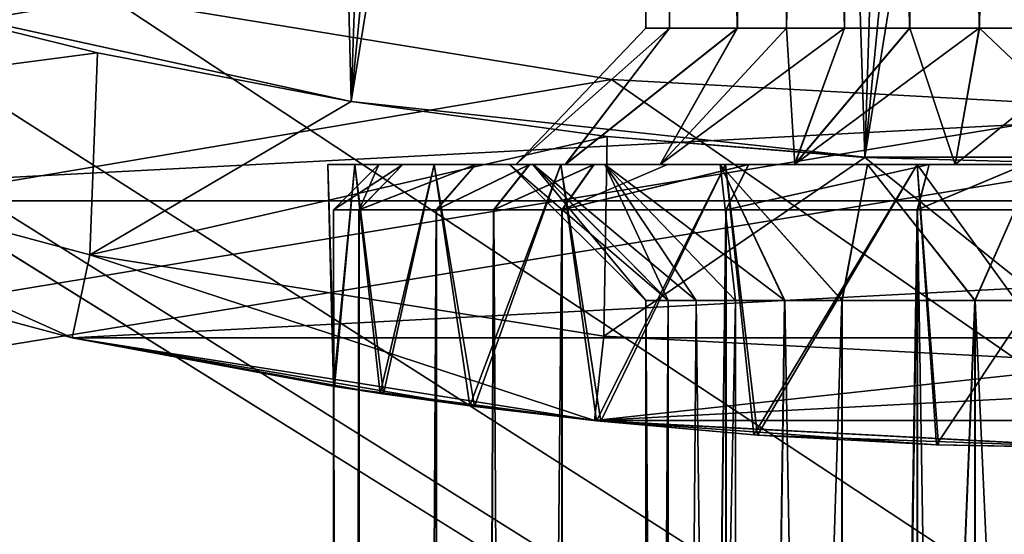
# Model space of a CAD drawing. Header units: millimetres. Extents: x -108 to 102, y -42 to 80.
# Tile 495 of 539: x 49.64 to 53.98, y 11.87 to 14.14. Entities that reach past the tile are written whole.
import ezdxf

# ---------------------------------------------------------------- set-up
doc = ezdxf.new("R2010")
doc.units = ezdxf.units.MM
doc.header["$LTSCALE"] = 81.481481
for name, color, linetype in [('1', 7, 'CONTINUOUS'), ('16', 7, 'CONTINUOUS'), ('17', 7, 'CONTINUOUS'), ('19', 7, 'CONTINUOUS'), ('2', 7, 'CONTINUOUS'), ('26', 7, 'CONTINUOUS'), ('2761', 7, 'CONTINUOUS'), ('2764', 7, 'CONTINUOUS'), ('2765', 7, 'CONTINUOUS'), ('2766', 7, 'CONTINUOUS'), ('2768', 7, 'CONTINUOUS'), ('2769', 7, 'CONTINUOUS'), ('2770', 7, 'CONTINUOUS'), ('2771', 7, 'CONTINUOUS'), ('2772', 7, 'CONTINUOUS'), ('2783', 7, 'CONTINUOUS'), ('2784', 7, 'CONTINUOUS'), ('2791', 7, 'CONTINUOUS'), ('47', 7, 'CONTINUOUS'), ('5', 7, 'CONTINUOUS'), ('6', 7, 'CONTINUOUS'), ('7', 7, 'CONTINUOUS')]:
    doc.layers.add(name, color=color, linetype=linetype)

msp = doc.modelspace()

# ---------------------------------------------------------------- linework, layer by layer
at = {"layer": '1', "color": 7, "linetype": 'CONTINUOUS', "true_color": 0x96918c}
for points in [[(48.8825, 14.2653, 109.05), (51.103, 13.7767, 109.05), (48.8819, 14.2654, 108.0562), (48.8825, 14.2653, 109.05)], [(48.8819, 14.2654, 108.0562), (51.103, 13.7767, 109.05), (49.9856, 13.991, 108.0561), (48.8819, 14.2654, 108.0562)], [(49.9856, 13.991, 108.0561), (51.103, 13.7767, 109.05), (51.1026, 13.7766, 108.0561), (49.9856, 13.991, 108.0561)], [(51.103, 13.7767, 109.05), (53.3632, 13.5309, 109.05), (51.1026, 13.7766, 108.0561), (51.103, 13.7767, 109.05)], [(51.1026, 13.7766, 108.0561), (53.3632, 13.5309, 109.05), (52.2295, 13.6231, 108.056), (51.1026, 13.7766, 108.0561)], [(52.2295, 13.6231, 108.056), (53.3632, 13.5309, 109.05), (53.3631, 13.5308, 108.0559), (52.2295, 13.6231, 108.056)], [(53.3632, 13.5309, 109.05), (55.6368, 13.5309, 109.05), (53.3631, 13.5308, 108.0559), (53.3632, 13.5309, 109.05)], [(53.3631, 13.5308, 108.0559), (55.6368, 13.5309, 109.05), (54.5, 13.5, 108.0558), (53.3631, 13.5308, 108.0559)]]:
    msp.add_3dface(points, dxfattribs=at)
at = {"layer": '16', "color": 7, "linetype": 'CONTINUOUS', "true_color": 0x96918c}
for points in [[(52.8027, 14.1, 111.8133), (52.8666, 30.0397, 111.7302), (52.5827, 29.8187, 112.1932), (52.8027, 14.1, 111.8133)], [(52.8666, 30.0397, 114.3698), (52.8024, 14.1, 114.2862), (52.5841, 29.8196, 113.9099), (52.8666, 30.0397, 114.3698)], [(52.8024, 14.1, 114.2862), (52.8666, 30.0397, 114.3698), (53.0191, 14.1, 114.5389), (52.8024, 14.1, 114.2862)], [(53.0195, 14.1, 111.5607), (52.8666, 30.0397, 111.7302), (52.8027, 14.1, 111.8133), (53.0195, 14.1, 111.5607)], [(53.321, 29.8986, 111.3124), (52.8666, 30.0397, 111.7302), (53.2748, 14.1, 111.3445), (53.321, 29.8986, 111.3124)], [(53.2748, 14.1, 111.3445), (52.8666, 30.0397, 111.7302), (53.0195, 14.1, 111.5607), (53.2748, 14.1, 111.3445)], [(52.8666, 30.0397, 114.3698), (53.3212, 29.8986, 114.7876), (53.0191, 14.1, 114.5389), (52.8666, 30.0397, 114.3698)], [(53.0191, 14.1, 114.5389), (53.3212, 29.8986, 114.7876), (53.2743, 14.1, 114.7552), (53.0191, 14.1, 114.5389)], [(53.2743, 14.1, 114.7552), (53.3212, 29.8986, 114.7876), (53.5607, 14.1, 114.9282), (53.2743, 14.1, 114.7552)], [(53.5612, 14.1, 111.1715), (53.321, 29.8986, 111.3124), (53.2748, 14.1, 111.3445), (53.5612, 14.1, 111.1715)], [(53.8937, 29.7889, 111.04), (53.321, 29.8986, 111.3124), (53.8679, 14.0999, 111.0474), (53.8937, 29.7889, 111.04)], [(53.8679, 14.0999, 111.0474), (53.321, 29.8986, 111.3124), (53.5612, 14.1, 111.1715), (53.8679, 14.0999, 111.0474)], [(53.3212, 29.8986, 114.7876), (53.8951, 29.7887, 115.0604), (53.5607, 14.1, 114.9282), (53.3212, 29.8986, 114.7876)], [(52.4202, 29.7242, 112.7595), (52.5036, 14.1, 112.3985), (52.5827, 29.8187, 112.1932), (52.4202, 29.7242, 112.7595)], [(52.5841, 29.8196, 113.9099), (52.5034, 14.1, 113.701), (52.421, 29.7246, 113.3462), (52.5841, 29.8196, 113.9099)], [(52.8024, 14.1, 114.2862), (52.5034, 14.1, 113.701), (52.5841, 29.8196, 113.9099), (52.8024, 14.1, 114.2862)], [(52.5036, 14.1, 112.3985), (52.8027, 14.1, 111.8133), (52.5827, 29.8187, 112.1932), (52.5036, 14.1, 112.3985)], [(53.5607, 14.1, 114.9282), (53.8951, 29.7887, 115.0604), (53.8674, 14.0999, 115.0525), (53.5607, 14.1, 114.9282)], [(53.8951, 29.7887, 115.0604), (54.5, 29.75, 115.15), (53.8674, 14.0999, 115.0525), (53.8951, 29.7887, 115.0604)], [(54.5, 14.1, 110.95), (53.8937, 29.7889, 111.04), (53.8679, 14.0999, 111.0474), (54.5, 14.1, 110.95)], [(54.5, 29.75, 110.95), (53.8937, 29.7889, 111.04), (54.5, 14.1, 110.95), (54.5, 29.75, 110.95)], [(54.5, 29.75, 115.15), (54.5, 14.1, 115.15), (53.8674, 14.0999, 115.0525), (54.5, 29.75, 115.15)], [(52.5034, 14.1, 113.701), (52.4, 14.1, 113.0497), (52.421, 29.7246, 113.3462), (52.5034, 14.1, 113.701)], [(52.421, 29.7246, 113.3462), (52.4, 14.1, 113.0497), (52.4202, 29.7242, 112.7595), (52.421, 29.7246, 113.3462)], [(52.4, 14.1, 113.0497), (52.5036, 14.1, 112.3985), (52.4202, 29.7242, 112.7595), (52.4, 14.1, 113.0497)]]:
    msp.add_3dface(points, dxfattribs=at)
at = {"layer": '17', "color": 7, "linetype": 'CONTINUOUS', "true_color": 0x96918c}
for points in [[(51, 13.5, 113.05), (51.1192, 13.5, 112.1447), (51.1192, 13.5, 113.9553), (51, 13.5, 113.05)], [(51.1192, 13.5, 112.1447), (51.4688, 13.5, 111.3005), (51.1192, 13.5, 113.9553), (51.1192, 13.5, 112.1447)], [(51.1192, 13.5, 113.9553), (51.4688, 13.5, 111.3005), (51.4688, 13.5, 114.7995), (51.1192, 13.5, 113.9553)], [(51.4688, 13.5, 111.3005), (52.0253, 13.5, 110.5753), (51.4688, 13.5, 114.7995), (51.4688, 13.5, 111.3005)], [(51.4688, 13.5, 114.7995), (52.0253, 13.5, 110.5753), (51.8281, 13.5, 112.6629), (51.4688, 13.5, 114.7995)], [(52.0253, 13.5, 115.5247), (51.4688, 13.5, 114.7995), (51.828, 13.5, 113.4365), (52.0253, 13.5, 115.5247)], [(51.828, 13.5, 113.4365), (51.4688, 13.5, 114.7995), (51.8281, 13.5, 112.6629), (51.828, 13.5, 113.4365)], [(52.0453, 13.5, 114.1744), (52.0253, 13.5, 115.5247), (51.828, 13.5, 113.4365), (52.0453, 13.5, 114.1744)], [(51.8281, 13.5, 112.6629), (52.0253, 13.5, 110.5753), (52.0455, 13.5, 111.9251), (51.8281, 13.5, 112.6629)], [(52.0253, 13.5, 110.5753), (52.7505, 13.5, 110.0188), (52.0455, 13.5, 111.9251), (52.0253, 13.5, 110.5753)], [(52.7505, 13.5, 116.0812), (52.0253, 13.5, 115.5247), (52.4627, 13.5, 114.8216), (52.7505, 13.5, 116.0812)], [(52.4627, 13.5, 114.8216), (52.0253, 13.5, 115.5247), (52.0453, 13.5, 114.1744), (52.4627, 13.5, 114.8216)], [(52.0455, 13.5, 111.9251), (52.7505, 13.5, 110.0188), (52.4631, 13.5, 111.2779), (52.0455, 13.5, 111.9251)], [(53.0546, 13.5, 115.3301), (52.7505, 13.5, 116.0812), (52.4627, 13.5, 114.8216), (53.0546, 13.5, 115.3301)], [(52.4631, 13.5, 111.2779), (52.7505, 13.5, 110.0188), (53.0552, 13.5, 110.7695), (52.4631, 13.5, 111.2779)], [(52.7505, 13.5, 110.0188), (53.5947, 13.5, 109.6692), (53.0552, 13.5, 110.7695), (52.7505, 13.5, 110.0188)], [(53.5947, 13.5, 116.4308), (52.7505, 13.5, 116.0812), (53.0546, 13.5, 115.3301), (53.5947, 13.5, 116.4308)], [(53.7613, 13.5, 115.6465), (53.5947, 13.5, 116.4308), (53.0546, 13.5, 115.3301), (53.7613, 13.5, 115.6465)], [(53.0552, 13.5, 110.7695), (53.5947, 13.5, 109.6692), (53.7618, 13.5, 110.4534), (53.0552, 13.5, 110.7695)], [(54.5, 13.5, 116.55), (53.5947, 13.5, 116.4308), (54.5, 13.5, 115.75), (54.5, 13.5, 116.55)], [(53.5947, 13.5, 109.6692), (54.5, 13.5, 109.55), (53.7618, 13.5, 110.4534), (53.5947, 13.5, 109.6692)], [(54.5, 13.5, 115.75), (53.5947, 13.5, 116.4308), (53.7613, 13.5, 115.6465), (54.5, 13.5, 115.75)], [(53.7618, 13.5, 110.4534), (54.5, 13.5, 109.55), (54.5, 13.5, 110.35), (53.7618, 13.5, 110.4534)]]:
    msp.add_3dface(points, dxfattribs=at)
at = {"layer": '19', "color": 7, "linetype": 'CONTINUOUS', "true_color": 0x96918c}
for points in [[(51.0247, 12.5231, 113.4633), (51.0299, 12.5223, 112.5963), (51, 13.5, 113.05), (51.0247, 12.5231, 113.4633)], [(51.0247, 12.5231, 113.4633), (51, 13.5, 113.05), (51.1192, 13.5, 113.9553), (51.0247, 12.5231, 113.4633)], [(51.0299, 12.5223, 112.5963), (51.1192, 13.5, 112.1447), (51, 13.5, 113.05), (51.0299, 12.5223, 112.5963)], [(51.2304, 12.4915, 114.2984), (51.0247, 12.5231, 113.4633), (51.1192, 13.5, 113.9553), (51.2304, 12.4915, 114.2984)], [(51.0299, 12.5223, 112.5963), (51.2451, 12.4894, 111.7638), (51.1192, 13.5, 112.1447), (51.0299, 12.5223, 112.5963)], [(51.2304, 12.4915, 114.2984), (51.1192, 13.5, 113.9553), (51.4688, 13.5, 114.7995), (51.2304, 12.4915, 114.2984)], [(51.2451, 12.4894, 111.7638), (51.4688, 13.5, 111.3005), (51.1192, 13.5, 112.1447), (51.2451, 12.4894, 111.7638)], [(51.6256, 12.4364, 115.047), (51.2304, 12.4915, 114.2984), (51.4688, 13.5, 114.7995), (51.6256, 12.4364, 115.047)], [(51.2451, 12.4894, 111.7638), (51.6456, 12.4338, 111.0244), (51.4688, 13.5, 111.3005), (51.2451, 12.4894, 111.7638)], [(51.6256, 12.4364, 115.047), (51.4688, 13.5, 114.7995), (52.0253, 13.5, 115.5247), (51.6256, 12.4364, 115.047)], [(51.6456, 12.4338, 111.0244), (52.0253, 13.5, 110.5753), (51.4688, 13.5, 111.3005), (51.6456, 12.4338, 111.0244)], [(52.1826, 12.371, 115.673), (51.6256, 12.4364, 115.047), (52.0253, 13.5, 115.5247), (52.1826, 12.371, 115.673)], [(51.6456, 12.4338, 111.0244), (52.2019, 12.369, 110.4102), (52.0253, 13.5, 110.5753), (51.6456, 12.4338, 111.0244)], [(52.1826, 12.371, 115.673), (52.0253, 13.5, 115.5247), (52.7505, 13.5, 116.0812), (52.1826, 12.371, 115.673)], [(52.2019, 12.369, 110.4102), (52.7505, 13.5, 110.0188), (52.0253, 13.5, 110.5753), (52.2019, 12.369, 110.4102)], [(52.8751, 12.3094, 116.1499), (52.1826, 12.371, 115.673), (52.7505, 13.5, 116.0812), (52.8751, 12.3094, 116.1499)], [(52.2019, 12.369, 110.4102), (52.8906, 12.3083, 109.942), (52.7505, 13.5, 110.0188), (52.2019, 12.369, 110.4102)], [(52.8751, 12.3094, 116.1499), (52.7505, 13.5, 116.0812), (53.5947, 13.5, 116.4308), (52.8751, 12.3094, 116.1499)], [(52.8906, 12.3083, 109.942), (53.5947, 13.5, 109.6692), (52.7505, 13.5, 110.0188), (52.8906, 12.3083, 109.942)], [(53.6793, 12.2651, 116.4517), (52.8751, 12.3094, 116.1499), (53.5947, 13.5, 116.4308), (53.6793, 12.2651, 116.4517)], [(52.8906, 12.3083, 109.942), (53.6879, 12.2648, 109.6462), (53.5947, 13.5, 109.6692), (52.8906, 12.3083, 109.942)], [(54.5, 13.5, 116.55), (53.6793, 12.2651, 116.4517), (53.5947, 13.5, 116.4308), (54.5, 13.5, 116.55)], [(53.6879, 12.2648, 109.6462), (54.5, 12.25, 109.55), (53.5947, 13.5, 109.6692), (53.6879, 12.2648, 109.6462)], [(54.5, 12.25, 109.55), (54.5, 13.5, 109.55), (53.5947, 13.5, 109.6692), (54.5, 12.25, 109.55)], [(54.5, 12.25, 116.55), (53.6793, 12.2651, 116.4517), (54.5, 13.5, 116.55), (54.5, 12.25, 116.55)]]:
    msp.add_3dface(points, dxfattribs=at)
at = {"layer": '2', "color": 7, "linetype": 'CONTINUOUS', "true_color": 0x96918c}
for points in [[(51.103, 13.7767, 109.05), (48.8825, 14.2653, 109.05), (50.8029, 26.021, 109.05), (51.103, 13.7767, 109.05)], [(51.5112, 25.7463, 109.05), (51.103, 13.7767, 109.05), (50.8029, 26.021, 109.05), (51.5112, 25.7463, 109.05)], [(52.2411, 25.5301, 109.05), (51.103, 13.7767, 109.05), (51.5112, 25.7463, 109.05), (52.2411, 25.5301, 109.05)], [(52.9851, 25.375, 109.05), (51.103, 13.7767, 109.05), (52.2411, 25.5301, 109.05), (52.9851, 25.375, 109.05)], [(53.3632, 13.5309, 109.05), (51.103, 13.7767, 109.05), (52.9851, 25.375, 109.05), (53.3632, 13.5309, 109.05)], [(53.7402, 25.2813, 109.05), (53.3632, 13.5309, 109.05), (52.9851, 25.375, 109.05), (53.7402, 25.2813, 109.05)], [(55.6368, 13.5309, 109.05), (53.3632, 13.5309, 109.05), (55.2598, 25.2813, 109.05), (55.6368, 13.5309, 109.05)], [(55.2598, 25.2813, 109.05), (53.3632, 13.5309, 109.05), (54.5, 25.2501, 109.05), (55.2598, 25.2813, 109.05)], [(54.5, 25.2501, 109.05), (53.3632, 13.5309, 109.05), (53.7402, 25.2813, 109.05), (54.5, 25.2501, 109.05)]]:
    msp.add_3dface(points, dxfattribs=at)
at = {"layer": '26', "color": 7, "linetype": 'CONTINUOUS', "true_color": 0x96918c}
for points in [[(52.4, 14.1, 113.0497), (52.5034, 14.1, 113.701), (51.828, 13.5, 113.4365), (52.4, 14.1, 113.0497)], [(52.4, 14.1, 113.0497), (51.828, 13.5, 113.4365), (51.8281, 13.5, 112.6629), (52.4, 14.1, 113.0497)], [(52.5034, 14.1, 113.701), (52.0453, 13.5, 114.1744), (51.828, 13.5, 113.4365), (52.5034, 14.1, 113.701)], [(52.5036, 14.1, 112.3985), (52.4, 14.1, 113.0497), (51.8281, 13.5, 112.6629), (52.5036, 14.1, 112.3985)], [(52.5036, 14.1, 112.3985), (51.8281, 13.5, 112.6629), (52.0455, 13.5, 111.9251), (52.5036, 14.1, 112.3985)], [(52.5034, 14.1, 113.701), (52.8024, 14.1, 114.2862), (52.0453, 13.5, 114.1744), (52.5034, 14.1, 113.701)], [(52.8024, 14.1, 114.2862), (52.4627, 13.5, 114.8216), (52.0453, 13.5, 114.1744), (52.8024, 14.1, 114.2862)], [(52.8027, 14.1, 111.8133), (52.5036, 14.1, 112.3985), (52.0455, 13.5, 111.9251), (52.8027, 14.1, 111.8133)], [(52.8027, 14.1, 111.8133), (52.0455, 13.5, 111.9251), (52.4631, 13.5, 111.2779), (52.8027, 14.1, 111.8133)], [(52.8024, 14.1, 114.2862), (53.0191, 14.1, 114.5389), (52.4627, 13.5, 114.8216), (52.8024, 14.1, 114.2862)], [(53.0191, 14.1, 114.5389), (53.2743, 14.1, 114.7552), (52.4627, 13.5, 114.8216), (53.0191, 14.1, 114.5389)], [(53.2743, 14.1, 114.7552), (53.0546, 13.5, 115.3301), (52.4627, 13.5, 114.8216), (53.2743, 14.1, 114.7552)], [(53.0195, 14.1, 111.5607), (52.8027, 14.1, 111.8133), (52.4631, 13.5, 111.2779), (53.0195, 14.1, 111.5607)], [(53.0195, 14.1, 111.5607), (52.4631, 13.5, 111.2779), (53.0552, 13.5, 110.7695), (53.0195, 14.1, 111.5607)], [(53.2748, 14.1, 111.3445), (53.0195, 14.1, 111.5607), (53.0552, 13.5, 110.7695), (53.2748, 14.1, 111.3445)], [(53.2743, 14.1, 114.7552), (53.5607, 14.1, 114.9282), (53.0546, 13.5, 115.3301), (53.2743, 14.1, 114.7552)], [(53.5607, 14.1, 114.9282), (53.8674, 14.0999, 115.0525), (53.0546, 13.5, 115.3301), (53.5607, 14.1, 114.9282)], [(53.8674, 14.0999, 115.0525), (53.7613, 13.5, 115.6465), (53.0546, 13.5, 115.3301), (53.8674, 14.0999, 115.0525)], [(53.5612, 14.1, 111.1715), (53.2748, 14.1, 111.3445), (53.0552, 13.5, 110.7695), (53.5612, 14.1, 111.1715)], [(53.5612, 14.1, 111.1715), (53.0552, 13.5, 110.7695), (53.7618, 13.5, 110.4534), (53.5612, 14.1, 111.1715)], [(53.8679, 14.0999, 111.0474), (53.5612, 14.1, 111.1715), (53.7618, 13.5, 110.4534), (53.8679, 14.0999, 111.0474)], [(53.8674, 14.0999, 115.0525), (54.5, 14.1, 115.15), (53.7613, 13.5, 115.6465), (53.8674, 14.0999, 115.0525)], [(54.5, 14.1, 115.15), (54.5, 13.5, 115.75), (53.7613, 13.5, 115.6465), (54.5, 14.1, 115.15)], [(53.8679, 14.0999, 111.0474), (53.7618, 13.5, 110.4534), (54.5, 13.5, 110.35), (53.8679, 14.0999, 111.0474)], [(54.5, 14.1, 110.95), (53.8679, 14.0999, 111.0474), (54.5, 13.5, 110.35), (54.5, 14.1, 110.95)]]:
    msp.add_3dface(points, dxfattribs=at)
at = {"layer": '2761', "linetype": 'CONTINUOUS'}
for points in [[(52.4, -1.5, 113.05), (52.4, 12.9, 113.05), (52.4973, 12.9, 113.682), (52.4, -1.5, 113.05)], [(52.5028, -1.5, 113.6989), (52.4, -1.5, 113.05), (52.4973, 12.9, 113.682), (52.5028, -1.5, 113.6989)], [(52.6214, 12.9, 113.9885), (52.5028, -1.5, 113.6989), (52.4973, 12.9, 113.682), (52.6214, 12.9, 113.9885)], [(52.8011, -1.5, 114.2843), (52.5028, -1.5, 113.6989), (52.7942, 12.9, 114.2749), (52.8011, -1.5, 114.2843)], [(52.7942, 12.9, 114.2749), (52.5028, -1.5, 113.6989), (52.6214, 12.9, 113.9885), (52.7942, 12.9, 114.2749)], [(53.0106, 12.9, 114.5304), (52.8011, -1.5, 114.2843), (52.7942, 12.9, 114.2749), (53.0106, 12.9, 114.5304)], [(53.2657, -1.5, 114.7489), (52.8011, -1.5, 114.2843), (53.263, 12.9, 114.747), (53.2657, -1.5, 114.7489)], [(53.263, 12.9, 114.747), (52.8011, -1.5, 114.2843), (53.0106, 12.9, 114.5304), (53.263, 12.9, 114.747)], [(53.8484, 12.9, 115.0464), (53.2657, -1.5, 114.7489), (53.263, 12.9, 114.747), (53.8484, 12.9, 115.0464)], [(53.8511, -1.5, 115.0472), (53.2657, -1.5, 114.7489), (53.8484, 12.9, 115.0464), (53.8511, -1.5, 115.0472)], [(54.4998, 12.9, 115.15), (53.8511, -1.5, 115.0472), (53.8484, 12.9, 115.0464), (54.4998, 12.9, 115.15)], [(54.5, -1.5, 115.15), (53.8511, -1.5, 115.0472), (54.4998, 12.9, 115.15), (54.5, -1.5, 115.15)]]:
    msp.add_3dface(points, dxfattribs=at)
at = {"layer": '2764', "linetype": 'CONTINUOUS'}
for points in [[(51.025, -42.5, 113.05), (51.1433, -42.5, 113.9488), (51.025, 13.3, 113.05), (51.025, -42.5, 113.05)], [(51.025, 13.3, 113.05), (51.1433, -42.5, 113.9488), (51.1373, 13.3, 113.9264), (51.025, 13.3, 113.05)], [(51.1373, 13.3, 113.9264), (51.1433, -42.5, 113.9488), (51.4784, 13.3, 114.7663), (51.1373, 13.3, 113.9264)], [(51.1433, -42.5, 113.9488), (51.4905, -42.5, 114.787), (51.4784, 13.3, 114.7663), (51.1433, -42.5, 113.9488)], [(51.4784, 13.3, 114.7663), (51.4905, -42.5, 114.787), (51.7304, 13.3, 115.1488), (51.4784, 13.3, 114.7663)], [(51.4905, -42.5, 114.787), (52.0429, -42.5, 115.5071), (51.7304, 13.3, 115.1488), (51.4905, -42.5, 114.787)], [(51.7304, 13.3, 115.1488), (52.0429, -42.5, 115.5071), (52.0311, 13.3, 115.4954), (51.7304, 13.3, 115.1488)], [(52.0311, 13.3, 115.4954), (52.0429, -42.5, 115.5071), (52.7534, 13.3, 116.0541), (52.0311, 13.3, 115.4954)], [(52.0429, -42.5, 115.5071), (52.763, -42.5, 116.0595), (52.7534, 13.3, 116.0541), (52.0429, -42.5, 115.5071)], [(52.7534, 13.3, 116.0541), (52.763, -42.5, 116.0595), (53.5957, 13.3, 116.4053), (52.7534, 13.3, 116.0541)], [(52.763, -42.5, 116.0595), (53.6012, -42.5, 116.4067), (53.5957, 13.3, 116.4053), (52.763, -42.5, 116.0595)], [(53.6012, -42.5, 116.4067), (54.5, -42.5, 116.525), (53.5957, 13.3, 116.4053), (53.6012, -42.5, 116.4067)], [(53.5957, 13.3, 116.4053), (54.5, -42.5, 116.525), (54.501, 13.3, 116.525), (53.5957, 13.3, 116.4053)]]:
    msp.add_3dface(points, dxfattribs=at)
at = {"layer": '2765', "linetype": 'CONTINUOUS'}
for points in [[(51.3305, 13.5, 112.2267), (51.225, 13.5, 113.05), (51.3307, 13.5, 113.8741), (51.3305, 13.5, 112.2267)], [(51.6512, 13.5, 111.4347), (51.3305, 13.5, 112.2267), (51.3307, 13.5, 113.8741), (51.6512, 13.5, 111.4347)], [(51.652, 13.5, 114.6666), (51.6512, 13.5, 111.4347), (51.3307, 13.5, 113.8741), (51.652, 13.5, 114.6666)], [(51.6512, 13.5, 111.4347), (51.8, 13.5, 113.05), (51.8881, 13.5, 111.0745), (51.6512, 13.5, 111.4347)], [(51.8, 13.5, 113.05), (51.6512, 13.5, 111.4347), (51.652, 13.5, 114.6666), (51.8, 13.5, 113.05)], [(51.889, 13.5, 115.0267), (51.8, 13.5, 113.05), (51.652, 13.5, 114.6666), (51.889, 13.5, 115.0267)], [(51.903, 13.5, 113.7872), (51.8, 13.5, 113.05), (51.889, 13.5, 115.0267), (51.903, 13.5, 113.7872)], [(51.8, 13.5, 113.05), (51.9031, 13.5, 112.3124), (51.8881, 13.5, 111.0745), (51.8, 13.5, 113.05)], [(51.8881, 13.5, 111.0745), (51.9031, 13.5, 112.3124), (52.1713, 13.5, 110.7472), (51.8881, 13.5, 111.0745)], [(52.1724, 13.5, 115.3539), (51.903, 13.5, 113.7872), (51.889, 13.5, 115.0267), (52.1724, 13.5, 115.3539)], [(52.2189, 13.5, 114.4942), (51.903, 13.5, 113.7872), (52.1724, 13.5, 115.3539), (52.2189, 13.5, 114.4942)], [(51.9031, 13.5, 112.3124), (52.2193, 13.5, 111.6053), (52.1713, 13.5, 110.7472), (51.9031, 13.5, 112.3124)], [(52.1713, 13.5, 110.7472), (52.2193, 13.5, 111.6053), (52.4947, 13.5, 110.4608), (52.1713, 13.5, 110.7472)], [(52.8529, 13.5, 115.8806), (52.2189, 13.5, 114.4942), (52.1724, 13.5, 115.3539), (52.8529, 13.5, 115.8806)], [(52.7266, 13.5, 115.086), (52.2189, 13.5, 114.4942), (52.8529, 13.5, 115.8806), (52.7266, 13.5, 115.086)], [(52.2193, 13.5, 111.6053), (52.727, 13.5, 111.0137), (52.4947, 13.5, 110.4608), (52.2193, 13.5, 111.6053)], [(52.4947, 13.5, 110.4608), (52.727, 13.5, 111.0137), (52.8517, 13.5, 110.2201), (52.4947, 13.5, 110.4608)], [(53.3749, 13.5, 115.5044), (52.7266, 13.5, 115.086), (52.8529, 13.5, 115.8806), (53.3749, 13.5, 115.5044)], [(52.727, 13.5, 111.0137), (53.3753, 13.5, 110.5954), (52.8517, 13.5, 110.2201), (52.727, 13.5, 111.0137)], [(52.8517, 13.5, 110.2201), (53.3753, 13.5, 110.5954), (53.6462, 13.5, 109.8884), (52.8517, 13.5, 110.2201)], [(53.6475, 13.5, 116.212), (53.3749, 13.5, 115.5044), (52.8529, 13.5, 115.8806), (53.6475, 13.5, 116.212)], [(54.1135, 13.5, 115.7222), (53.3749, 13.5, 115.5044), (54.0699, 13.5, 116.2965), (54.1135, 13.5, 115.7222)], [(54.0699, 13.5, 116.2965), (53.3749, 13.5, 115.5044), (53.6475, 13.5, 116.212), (54.0699, 13.5, 116.2965)], [(53.3753, 13.5, 110.5954), (54.1139, 13.5, 110.3778), (53.6462, 13.5, 109.8884), (53.3753, 13.5, 110.5954)], [(53.6462, 13.5, 109.8884), (54.1139, 13.5, 110.3778), (54.0685, 13.5, 109.8037), (53.6462, 13.5, 109.8884)]]:
    msp.add_3dface(points, dxfattribs=at)
at = {"layer": '2766', "linetype": 'CONTINUOUS'}
for points in [[(52.4, 12.9, 113.05), (52.4, -1.5, 113.05), (52.5028, -1.5, 112.4011), (52.4, 12.9, 113.05)], [(52.4, 12.9, 113.05), (52.5028, -1.5, 112.4011), (52.4975, 12.9, 112.4177), (52.4, 12.9, 113.05)], [(52.4975, 12.9, 112.4177), (52.5028, -1.5, 112.4011), (52.6216, 12.9, 112.111), (52.4975, 12.9, 112.4177)], [(52.5028, -1.5, 112.4011), (52.8011, -1.5, 111.8157), (52.6216, 12.9, 112.111), (52.5028, -1.5, 112.4011)], [(52.6216, 12.9, 112.111), (52.8011, -1.5, 111.8157), (52.7945, 12.9, 111.8247), (52.6216, 12.9, 112.111)], [(52.7945, 12.9, 111.8247), (52.8011, -1.5, 111.8157), (53.011, 12.9, 111.5692), (52.7945, 12.9, 111.8247)], [(52.8011, -1.5, 111.8157), (53.2657, -1.5, 111.3511), (53.011, 12.9, 111.5692), (52.8011, -1.5, 111.8157)], [(53.011, 12.9, 111.5692), (53.2657, -1.5, 111.3511), (53.2634, 12.9, 111.3527), (53.011, 12.9, 111.5692)], [(53.2634, 12.9, 111.3527), (53.2657, -1.5, 111.3511), (53.8488, 12.9, 111.0535), (53.2634, 12.9, 111.3527)], [(53.2657, -1.5, 111.3511), (53.8511, -1.5, 111.0528), (53.8488, 12.9, 111.0535), (53.2657, -1.5, 111.3511)], [(53.8511, -1.5, 111.0528), (54.5, -1.5, 110.95), (53.8488, 12.9, 111.0535), (53.8511, -1.5, 111.0528)], [(53.8488, 12.9, 111.0535), (54.5, -1.5, 110.95), (54.5002, 12.9, 110.95), (53.8488, 12.9, 111.0535)]]:
    msp.add_3dface(points, dxfattribs=at)
at = {"layer": '2768', "linetype": 'CONTINUOUS'}
for points in [[(51.1433, -42.5, 112.1512), (51.025, -42.5, 113.05), (51.137, 13.3, 112.1748), (51.1433, -42.5, 112.1512)], [(51.025, -42.5, 113.05), (51.025, 13.3, 113.05), (51.137, 13.3, 112.1748), (51.025, -42.5, 113.05)], [(51.4774, 13.3, 111.3355), (51.1433, -42.5, 112.1512), (51.137, 13.3, 112.1748), (51.4774, 13.3, 111.3355)], [(51.4905, -42.5, 111.313), (51.1433, -42.5, 112.1512), (51.4774, 13.3, 111.3355), (51.4905, -42.5, 111.313)], [(51.7291, 13.3, 110.9529), (51.4905, -42.5, 111.313), (51.4774, 13.3, 111.3355), (51.7291, 13.3, 110.9529)], [(52.0429, -42.5, 110.5929), (51.4905, -42.5, 111.313), (52.0296, 13.3, 110.6061), (52.0429, -42.5, 110.5929)], [(52.0296, 13.3, 110.6061), (51.4905, -42.5, 111.313), (51.7291, 13.3, 110.9529), (52.0296, 13.3, 110.6061)], [(52.7516, 13.3, 110.0469), (52.0429, -42.5, 110.5929), (52.0296, 13.3, 110.6061), (52.7516, 13.3, 110.0469)], [(52.763, -42.5, 110.0405), (52.0429, -42.5, 110.5929), (52.7516, 13.3, 110.0469), (52.763, -42.5, 110.0405)], [(53.5937, 13.3, 109.6953), (52.763, -42.5, 110.0405), (52.7516, 13.3, 110.0469), (53.5937, 13.3, 109.6953)], [(53.6012, -42.5, 109.6933), (52.763, -42.5, 110.0405), (53.5937, 13.3, 109.6953), (53.6012, -42.5, 109.6933)], [(54.499, 13.3, 109.575), (53.6012, -42.5, 109.6933), (53.5937, 13.3, 109.6953), (54.499, 13.3, 109.575)], [(54.5, -42.5, 109.575), (53.6012, -42.5, 109.6933), (54.499, 13.3, 109.575), (54.5, -42.5, 109.575)]]:
    msp.add_3dface(points, dxfattribs=at)
at = {"layer": '2769', "linetype": 'CONTINUOUS'}
for points in [[(51.8, 13.5, 113.05), (52.4, 12.9, 113.05), (52.4975, 12.9, 112.4177), (51.8, 13.5, 113.05)], [(51.9031, 13.5, 112.3124), (51.8, 13.5, 113.05), (52.4975, 12.9, 112.4177), (51.9031, 13.5, 112.3124)], [(52.2193, 13.5, 111.6053), (51.9031, 13.5, 112.3124), (52.6216, 12.9, 112.111), (52.2193, 13.5, 111.6053)], [(51.9031, 13.5, 112.3124), (52.4975, 12.9, 112.4177), (52.6216, 12.9, 112.111), (51.9031, 13.5, 112.3124)], [(52.727, 13.5, 111.0137), (52.2193, 13.5, 111.6053), (53.011, 12.9, 111.5692), (52.727, 13.5, 111.0137)], [(52.2193, 13.5, 111.6053), (52.6216, 12.9, 112.111), (52.7945, 12.9, 111.8247), (52.2193, 13.5, 111.6053)], [(52.2193, 13.5, 111.6053), (52.7945, 12.9, 111.8247), (53.011, 12.9, 111.5692), (52.2193, 13.5, 111.6053)], [(53.3753, 13.5, 110.5954), (52.727, 13.5, 111.0137), (53.2634, 12.9, 111.3527), (53.3753, 13.5, 110.5954)], [(52.727, 13.5, 111.0137), (53.011, 12.9, 111.5692), (53.2634, 12.9, 111.3527), (52.727, 13.5, 111.0137)], [(53.3753, 13.5, 110.5954), (53.2634, 12.9, 111.3527), (53.8488, 12.9, 111.0535), (53.3753, 13.5, 110.5954)], [(54.1139, 13.5, 110.3778), (53.3753, 13.5, 110.5954), (53.8488, 12.9, 111.0535), (54.1139, 13.5, 110.3778)], [(54.1139, 13.5, 110.3778), (53.8488, 12.9, 111.0535), (54.5002, 12.9, 110.95), (54.1139, 13.5, 110.3778)]]:
    msp.add_3dface(points, dxfattribs=at)
at = {"layer": '2770', "linetype": 'CONTINUOUS'}
for points in [[(52.4, 12.9, 113.05), (51.8, 13.5, 113.05), (51.903, 13.5, 113.7872), (52.4, 12.9, 113.05)], [(52.4973, 12.9, 113.682), (52.4, 12.9, 113.05), (51.903, 13.5, 113.7872), (52.4973, 12.9, 113.682)], [(52.4973, 12.9, 113.682), (51.903, 13.5, 113.7872), (52.2189, 13.5, 114.4942), (52.4973, 12.9, 113.682)], [(52.7942, 12.9, 114.2749), (52.6214, 12.9, 113.9885), (52.2189, 13.5, 114.4942), (52.7942, 12.9, 114.2749)], [(52.7942, 12.9, 114.2749), (52.2189, 13.5, 114.4942), (52.7266, 13.5, 115.086), (52.7942, 12.9, 114.2749)], [(52.6214, 12.9, 113.9885), (52.4973, 12.9, 113.682), (52.2189, 13.5, 114.4942), (52.6214, 12.9, 113.9885)], [(53.263, 12.9, 114.747), (53.0106, 12.9, 114.5304), (52.7266, 13.5, 115.086), (53.263, 12.9, 114.747)], [(53.263, 12.9, 114.747), (52.7266, 13.5, 115.086), (53.3749, 13.5, 115.5044), (53.263, 12.9, 114.747)], [(53.0106, 12.9, 114.5304), (52.7942, 12.9, 114.2749), (52.7266, 13.5, 115.086), (53.0106, 12.9, 114.5304)], [(53.8484, 12.9, 115.0464), (53.263, 12.9, 114.747), (53.3749, 13.5, 115.5044), (53.8484, 12.9, 115.0464)], [(53.8484, 12.9, 115.0464), (53.3749, 13.5, 115.5044), (54.1135, 13.5, 115.7222), (53.8484, 12.9, 115.0464)], [(54.4998, 12.9, 115.15), (53.8484, 12.9, 115.0464), (54.1135, 13.5, 115.7222), (54.4998, 12.9, 115.15)]]:
    msp.add_3dface(points, dxfattribs=at)
at = {"layer": '2771', "linetype": 'CONTINUOUS'}
for points in [[(51.025, 13.3, 113.05), (51.225, 13.5, 113.05), (51.3305, 13.5, 112.2267), (51.025, 13.3, 113.05)], [(51.025, 13.3, 113.05), (51.3305, 13.5, 112.2267), (51.137, 13.3, 112.1748), (51.025, 13.3, 113.05)], [(51.3305, 13.5, 112.2267), (51.6512, 13.5, 111.4347), (51.137, 13.3, 112.1748), (51.3305, 13.5, 112.2267)], [(51.6512, 13.5, 111.4347), (51.4774, 13.3, 111.3355), (51.137, 13.3, 112.1748), (51.6512, 13.5, 111.4347)], [(51.6512, 13.5, 111.4347), (51.8881, 13.5, 111.0745), (51.4774, 13.3, 111.3355), (51.6512, 13.5, 111.4347)], [(51.8881, 13.5, 111.0745), (51.7291, 13.3, 110.9529), (51.4774, 13.3, 111.3355), (51.8881, 13.5, 111.0745)], [(51.8881, 13.5, 111.0745), (52.1713, 13.5, 110.7472), (51.7291, 13.3, 110.9529), (51.8881, 13.5, 111.0745)], [(52.1713, 13.5, 110.7472), (52.0296, 13.3, 110.6061), (51.7291, 13.3, 110.9529), (52.1713, 13.5, 110.7472)], [(52.1713, 13.5, 110.7472), (52.4947, 13.5, 110.4608), (52.0296, 13.3, 110.6061), (52.1713, 13.5, 110.7472)], [(52.4947, 13.5, 110.4608), (52.8517, 13.5, 110.2201), (52.0296, 13.3, 110.6061), (52.4947, 13.5, 110.4608)], [(52.8517, 13.5, 110.2201), (52.7516, 13.3, 110.0469), (52.0296, 13.3, 110.6061), (52.8517, 13.5, 110.2201)], [(52.8517, 13.5, 110.2201), (53.6462, 13.5, 109.8884), (52.7516, 13.3, 110.0469), (52.8517, 13.5, 110.2201)], [(53.6462, 13.5, 109.8884), (53.5937, 13.3, 109.6953), (52.7516, 13.3, 110.0469), (53.6462, 13.5, 109.8884)], [(53.6462, 13.5, 109.8884), (54.0685, 13.5, 109.8037), (53.5937, 13.3, 109.6953), (53.6462, 13.5, 109.8884)], [(54.0685, 13.5, 109.8037), (54.499, 13.3, 109.575), (53.5937, 13.3, 109.6953), (54.0685, 13.5, 109.8037)]]:
    msp.add_3dface(points, dxfattribs=at)
at = {"layer": '2772', "linetype": 'CONTINUOUS'}
for points in [[(51.025, 13.3, 113.05), (51.1373, 13.3, 113.9264), (51.225, 13.5, 113.05), (51.025, 13.3, 113.05)], [(51.1373, 13.3, 113.9264), (51.4784, 13.3, 114.7663), (51.652, 13.5, 114.6666), (51.1373, 13.3, 113.9264)], [(51.225, 13.5, 113.05), (51.1373, 13.3, 113.9264), (51.3307, 13.5, 113.8741), (51.225, 13.5, 113.05)], [(51.1373, 13.3, 113.9264), (51.652, 13.5, 114.6666), (51.3307, 13.5, 113.8741), (51.1373, 13.3, 113.9264)], [(51.4784, 13.3, 114.7663), (51.7304, 13.3, 115.1488), (51.889, 13.5, 115.0267), (51.4784, 13.3, 114.7663)], [(51.4784, 13.3, 114.7663), (51.889, 13.5, 115.0267), (51.652, 13.5, 114.6666), (51.4784, 13.3, 114.7663)], [(51.7304, 13.3, 115.1488), (52.0311, 13.3, 115.4954), (52.1724, 13.5, 115.3539), (51.7304, 13.3, 115.1488)], [(51.7304, 13.3, 115.1488), (52.1724, 13.5, 115.3539), (51.889, 13.5, 115.0267), (51.7304, 13.3, 115.1488)], [(52.0311, 13.3, 115.4954), (52.7534, 13.3, 116.0541), (52.8529, 13.5, 115.8806), (52.0311, 13.3, 115.4954)], [(52.0311, 13.3, 115.4954), (52.8529, 13.5, 115.8806), (52.1724, 13.5, 115.3539), (52.0311, 13.3, 115.4954)], [(52.7534, 13.3, 116.0541), (53.5957, 13.3, 116.4053), (53.6475, 13.5, 116.212), (52.7534, 13.3, 116.0541)], [(52.7534, 13.3, 116.0541), (53.6475, 13.5, 116.212), (52.8529, 13.5, 115.8806), (52.7534, 13.3, 116.0541)], [(53.5957, 13.3, 116.4053), (54.501, 13.3, 116.525), (54.0699, 13.5, 116.2965), (53.5957, 13.3, 116.4053)], [(53.5957, 13.3, 116.4053), (54.0699, 13.5, 116.2965), (53.6475, 13.5, 116.212), (53.5957, 13.3, 116.4053)]]:
    msp.add_3dface(points, dxfattribs=at)
at = {"layer": '2783', "color": 7, "linetype": 'CONTINUOUS', "true_color": 0x96918c}
for points in [[(-58.5301, 35.1472, 82.05), (-58.5301, 33.8528, 82.05), (87.5, -10.5, 82.05), (-58.5301, 35.1472, 82.05)], [(43.8012, 16.7209, 82.05), (-58.5301, 35.1472, 82.05), (87.5, -10.5, 82.05), (43.8012, 16.7209, 82.05)], [(-58.5301, 33.8528, 82.05), (-58.768, 32.5834, 82.05), (87.5, -10.5, 82.05), (-58.5301, 33.8528, 82.05)], [(-58.768, 32.5834, 82.05), (-59.234, 31.3807, 82.05), (87.5, -10.5, 82.05), (-58.768, 32.5834, 82.05)], [(-59.234, 31.3807, 82.05), (-59.9131, 30.2829, 82.05), (87.5, -10.5, 82.05), (-59.234, 31.3807, 82.05)], [(-59.9131, 30.2829, 82.05), (-60.7847, 29.3264, 82.05), (87.5, -10.5, 82.05), (-59.9131, 30.2829, 82.05)], [(-60.7847, 29.3264, 82.05), (-61.8164, 28.5481, 82.05), (87.5, -10.5, 82.05), (-60.7847, 29.3264, 82.05)], [(-61.8164, 28.5481, 82.05), (-62.9713, 27.9733, 82.05), (87.5, -10.5, 82.05), (-61.8164, 28.5481, 82.05)], [(-62.9713, 27.9733, 82.05), (-64.2102, 27.62, 82.05), (87.5, -10.5, 82.05), (-62.9713, 27.9733, 82.05)], [(87.5, -10.5, 82.05), (-66.7898, 27.62, 82.05), (-92.5, -10.5, 82.05), (87.5, -10.5, 82.05)], [(-65.5, 27.5, 82.05), (-66.7898, 27.62, 82.05), (87.5, -10.5, 82.05), (-65.5, 27.5, 82.05)], [(-64.2102, 27.62, 82.05), (-65.5, 27.5, 82.05), (87.5, -10.5, 82.05), (-64.2102, 27.62, 82.05)], [(45.7889, 15.6676, 82.05), (43.8012, 16.7209, 82.05), (87.5, -10.5, 82.05), (45.7889, 15.6676, 82.05)], [(47.8726, 14.8371, 82.05), (45.7889, 15.6676, 82.05), (87.5, -10.5, 82.05), (47.8726, 14.8371, 82.05)], [(50.0414, 14.2349, 82.05), (47.8726, 14.8371, 82.05), (87.5, -10.5, 82.05), (50.0414, 14.2349, 82.05)], [(52.2492, 13.8729, 82.05), (50.0414, 14.2349, 82.05), (87.5, -10.5, 82.05), (52.2492, 13.8729, 82.05)], [(54.5, 13.75, 82.05), (52.2492, 13.8729, 82.05), (87.5, -10.5, 82.05), (54.5, 13.75, 82.05)]]:
    msp.add_3dface(points, dxfattribs=at)
at = {"layer": '2784', "color": 7, "linetype": 'CONTINUOUS', "true_color": 0x96918c}
for points in [[(47.8726, 14.8371, 80.05), (50.0414, 14.2349, 80.05), (-92.5, -10.5, 80.05), (47.8726, 14.8371, 80.05)], [(50.0414, 14.2349, 80.05), (52.2492, 13.8729, 80.05), (-92.5, -10.5, 80.05), (50.0414, 14.2349, 80.05)], [(54.5, 13.75, 80.05), (56.7508, 13.8729, 80.05), (-92.5, -10.5, 80.05), (54.5, 13.75, 80.05)], [(-92.5, -10.5, 80.05), (56.7508, 13.8729, 80.05), (87.5, -10.5, 80.05), (-92.5, -10.5, 80.05)], [(52.2492, 13.8729, 80.05), (54.5, 13.75, 80.05), (-92.5, -10.5, 80.05), (52.2492, 13.8729, 80.05)]]:
    msp.add_3dface(points, dxfattribs=at)
at = {"layer": '2791', "color": 7, "linetype": 'CONTINUOUS', "true_color": 0x96918c}
for points in [[(50.0414, 14.2349, 82.05), (52.2492, 13.8729, 82.05), (50.0414, 14.2349, 80.05), (50.0414, 14.2349, 82.05)], [(52.2492, 13.8729, 82.05), (52.2492, 13.8729, 80.05), (50.0414, 14.2349, 80.05), (52.2492, 13.8729, 82.05)], [(52.2492, 13.8729, 82.05), (54.5, 13.75, 82.05), (52.2492, 13.8729, 80.05), (52.2492, 13.8729, 82.05)], [(54.5, 13.75, 82.05), (54.5, 13.75, 80.05), (52.2492, 13.8729, 80.05), (54.5, 13.75, 82.05)]]:
    msp.add_3dface(points, dxfattribs=at)
at = {"layer": '47', "color": 7, "linetype": 'CONTINUOUS', "true_color": 0x96918c}
for points in [[(48.8819, 14.2654, 108.0562), (49.9856, 13.991, 108.0561), (47.7399, 13.6954, 98.05), (48.8819, 14.2654, 108.0562)], [(49.9856, 13.991, 108.0561), (49.9529, 13.1024, 98.05), (47.7399, 13.6954, 98.05), (49.9856, 13.991, 108.0561)], [(49.9856, 13.991, 108.0561), (51.1026, 13.7766, 108.0561), (49.9529, 13.1024, 98.05), (49.9856, 13.991, 108.0561)], [(51.1026, 13.7766, 108.0561), (52.2295, 13.6231, 108.056), (49.9529, 13.1024, 98.05), (51.1026, 13.7766, 108.0561)], [(52.2295, 13.6231, 108.056), (52.2145, 12.7444, 98.05), (49.9529, 13.1024, 98.05), (52.2295, 13.6231, 108.056)], [(52.2295, 13.6231, 108.056), (53.3631, 13.5308, 108.0559), (52.2145, 12.7444, 98.05), (52.2295, 13.6231, 108.056)], [(53.3631, 13.5308, 108.0559), (54.4997, 12.6248, 98.05), (52.2145, 12.7444, 98.05), (53.3631, 13.5308, 108.0559)], [(53.3631, 13.5308, 108.0559), (54.5, 13.5, 108.0558), (54.4997, 12.6248, 98.05), (53.3631, 13.5308, 108.0559)]]:
    msp.add_3dface(points, dxfattribs=at)
at = {"layer": '5', "color": 7, "linetype": 'CONTINUOUS', "true_color": 0x96918c}
for points in [[(47.6249, 13.3389, 127.05), (63.5495, 14.1735, 127.05), (45.4505, 14.1735, 127.05), (47.6249, 13.3389, 127.05)], [(61.3751, 13.3389, 127.05), (63.5495, 14.1735, 127.05), (47.6249, 13.3389, 127.05), (61.3751, 13.3389, 127.05)], [(49.8745, 12.7362, 127.05), (61.3751, 13.3389, 127.05), (47.6249, 13.3389, 127.05), (49.8745, 12.7362, 127.05)], [(59.1255, 12.7362, 127.05), (61.3751, 13.3389, 127.05), (49.8745, 12.7362, 127.05), (59.1255, 12.7362, 127.05)], [(52.1745, 12.3719, 127.05), (59.1255, 12.7362, 127.05), (49.8745, 12.7362, 127.05), (52.1745, 12.3719, 127.05)], [(56.8255, 12.3719, 127.05), (59.1255, 12.7362, 127.05), (52.1745, 12.3719, 127.05), (56.8255, 12.3719, 127.05)], [(54.5, 12.2501, 127.05), (56.8255, 12.3719, 127.05), (52.1745, 12.3719, 127.05), (54.5, 12.2501, 127.05)]]:
    msp.add_3dface(points, dxfattribs=at)
at = {"layer": '6', "color": 7, "linetype": 'CONTINUOUS', "true_color": 0x96918c}
for points in [[(49.8745, 12.7362, 127.05), (47.6249, 13.3389, 127.05), (49.8745, 12.7362, 98.05), (49.8745, 12.7362, 127.05)], [(49.8745, 12.7362, 98.05), (47.6249, 13.3389, 127.05), (47.6249, 13.3389, 98.05), (49.8745, 12.7362, 98.05)], [(52.1745, 12.3719, 127.05), (49.8745, 12.7362, 127.05), (51.6256, 12.4364, 115.047), (52.1745, 12.3719, 127.05)], [(51.6256, 12.4364, 115.047), (49.8745, 12.7362, 127.05), (51.2304, 12.4915, 114.2984), (51.6256, 12.4364, 115.047)], [(51.2304, 12.4915, 114.2984), (49.8745, 12.7362, 127.05), (51.0247, 12.5231, 113.4633), (51.2304, 12.4915, 114.2984)], [(51.0247, 12.5231, 113.4633), (49.8745, 12.7362, 127.05), (51.0299, 12.5223, 112.5963), (51.0247, 12.5231, 113.4633)], [(51.0299, 12.5223, 112.5963), (49.8745, 12.7362, 127.05), (52.1745, 12.3719, 98.05), (51.0299, 12.5223, 112.5963)], [(52.1745, 12.3719, 98.05), (49.8745, 12.7362, 127.05), (49.8745, 12.7362, 98.05), (52.1745, 12.3719, 98.05)], [(51.2451, 12.4894, 111.7638), (51.0299, 12.5223, 112.5963), (52.1745, 12.3719, 98.05), (51.2451, 12.4894, 111.7638)], [(51.6456, 12.4338, 111.0244), (51.2451, 12.4894, 111.7638), (52.1745, 12.3719, 98.05), (51.6456, 12.4338, 111.0244)], [(52.1826, 12.371, 115.673), (52.1745, 12.3719, 127.05), (51.6256, 12.4364, 115.047), (52.1826, 12.371, 115.673)], [(52.2019, 12.369, 110.4102), (51.6456, 12.4338, 111.0244), (52.1745, 12.3719, 98.05), (52.2019, 12.369, 110.4102)], [(54.5, 12.2501, 127.05), (52.1745, 12.3719, 127.05), (54.5, 12.25, 116.55), (54.5, 12.2501, 127.05)], [(54.5, 12.25, 116.55), (52.1745, 12.3719, 127.05), (53.6793, 12.2651, 116.4517), (54.5, 12.25, 116.55)], [(53.6793, 12.2651, 116.4517), (52.1745, 12.3719, 127.05), (52.8751, 12.3094, 116.1499), (53.6793, 12.2651, 116.4517)], [(52.8751, 12.3094, 116.1499), (52.1745, 12.3719, 127.05), (52.1826, 12.371, 115.673), (52.8751, 12.3094, 116.1499)], [(54.5, 12.2501, 98.05), (52.2019, 12.369, 110.4102), (52.1745, 12.3719, 98.05), (54.5, 12.2501, 98.05)], [(52.8906, 12.3083, 109.942), (52.2019, 12.369, 110.4102), (54.5, 12.2501, 98.05), (52.8906, 12.3083, 109.942)], [(53.6879, 12.2648, 109.6462), (52.8906, 12.3083, 109.942), (54.5, 12.2501, 98.05), (53.6879, 12.2648, 109.6462)], [(54.5, 12.25, 109.55), (53.6879, 12.2648, 109.6462), (54.5, 12.2501, 98.05), (54.5, 12.25, 109.55)]]:
    msp.add_3dface(points, dxfattribs=at)
at = {"layer": '7', "color": 7, "linetype": 'CONTINUOUS', "true_color": 0x96918c}
for points in [[(49.8745, 12.7362, 98.05), (47.6249, 13.3389, 98.05), (47.7399, 13.6954, 98.05), (49.8745, 12.7362, 98.05)], [(49.9529, 13.1024, 98.05), (49.8745, 12.7362, 98.05), (47.7399, 13.6954, 98.05), (49.9529, 13.1024, 98.05)], [(52.1745, 12.3719, 98.05), (49.8745, 12.7362, 98.05), (49.9529, 13.1024, 98.05), (52.1745, 12.3719, 98.05)], [(52.2145, 12.7444, 98.05), (52.1745, 12.3719, 98.05), (49.9529, 13.1024, 98.05), (52.2145, 12.7444, 98.05)], [(54.4997, 12.6248, 98.05), (52.1745, 12.3719, 98.05), (52.2145, 12.7444, 98.05), (54.4997, 12.6248, 98.05)], [(54.5, 12.2501, 98.05), (52.1745, 12.3719, 98.05), (54.4997, 12.6248, 98.05), (54.5, 12.2501, 98.05)]]:
    msp.add_3dface(points, dxfattribs=at)

doc.saveas('drawing.dxf')
